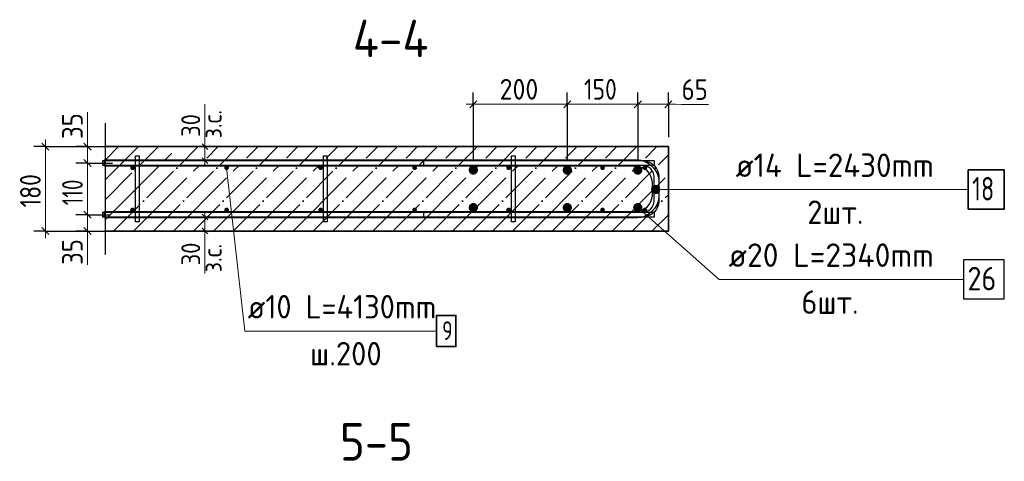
# Model space of a CAD drawing. Header units: millimetres. Extents: x -49773 to 2322955, y -3321 to 58485.
# Tile 464 of 580: x 1786775 to 1797250, y 16468 to 21170. Entities that reach past the tile are written whole.
import ezdxf

# ---------------------------------------------------------------- set-up
doc = ezdxf.new("R2010")
doc.units = ezdxf.units.MM
doc.linetypes.add('______11', pattern=[500, 400, -50, 0, -50])
doc.linetypes.add('______5', pattern=[1100, 800, -100, 100, -100])
for name, color, linetype, lineweight in [('Standard', 7, 'Continuous', 25), ('Арм.стержн. Арматура края', 96, 'Continuous', 35), ('Арм.стержн. вертикальными 1', 22, 'Continuous', 35), ('Арм.стержн.горизонт. 1', 180, 'Continuous', 35), ('Арм.стержн.горизонт. 2', 202, 'Continuous', 35), ('Размерная линия_ общее', 7, 'Continuous', 13), ('Размерная линия_ общее_1', 7, 'Continuous', 13), ('Текст_ примечание', 7, 'Continuous', 13)]:
    doc.layers.add(name, color=color, linetype=linetype, lineweight=lineweight)
doc.layers.add('Арм.стержн. вертикальными 2', color=7, linetype='Continuous', lineweight=35, true_color=0x006e00)
doc.layers.add('Арм.стержн.Стяжки', color=7, linetype='Continuous', lineweight=35, true_color=0x501e0f)
doc.styles.add('ISOCPEUR', font='txt')

msp = doc.modelspace()

# ---------------------------------------------------------------- hatches: boundary and pattern name
at = {"layer": 'Арм.стержн. вертикальными 1', "linetype": 'Continuous', "lineweight": 50, "transparency": 33554687}
for points in [[(1788001.1, 19594.2), (1787999.2, 19603.8), (1787993.7, 19611.9), (1787985.6, 19617.3), (1787976.1, 19619.2), (1787966.5, 19617.3), (1787958.4, 19611.9), (1787953, 19603.8), (1787951.1, 19594.2), (1787953, 19584.7), (1787958.4, 19576.6), (1787966.5, 19571.1), (1787976.1, 19569.2), (1787985.6, 19571.1), (1787993.7, 19576.6), (1787999.2, 19584.7)], [(1789001.1, 19594.2), (1788999.2, 19603.8), (1788993.7, 19611.9), (1788985.6, 19617.3), (1788976.1, 19619.2), (1788966.5, 19617.3), (1788958.4, 19611.9), (1788953, 19603.8), (1788951.1, 19594.2), (1788953, 19584.7), (1788958.4, 19576.6), (1788966.5, 19571.1), (1788976.1, 19569.2), (1788985.6, 19571.1), (1788993.7, 19576.6), (1788999.2, 19584.7)], [(1790001.1, 19594.2), (1789999.2, 19603.8), (1789993.7, 19611.9), (1789985.6, 19617.3), (1789976.1, 19619.2), (1789966.5, 19617.3), (1789958.4, 19611.9), (1789953, 19603.8), (1789951.1, 19594.2), (1789953, 19584.7), (1789958.4, 19576.6), (1789966.5, 19571.1), (1789976.1, 19569.2), (1789985.6, 19571.1), (1789993.7, 19576.6), (1789999.2, 19584.7)], [(1791001.1, 19594.2), (1790999.2, 19603.8), (1790993.7, 19611.9), (1790985.6, 19617.3), (1790976.1, 19619.2), (1790966.5, 19617.3), (1790958.4, 19611.9), (1790953, 19603.8), (1790951.1, 19594.2), (1790953, 19584.7), (1790958.4, 19576.6), (1790966.5, 19571.1), (1790976.1, 19569.2), (1790985.6, 19571.1), (1790993.7, 19576.6), (1790999.2, 19584.7)], [(1792001.1, 19594.2), (1791999.2, 19603.8), (1791993.7, 19611.9), (1791985.6, 19617.3), (1791976.1, 19619.2), (1791966.5, 19617.3), (1791958.4, 19611.9), (1791953, 19603.8), (1791951.1, 19594.2), (1791953, 19584.7), (1791958.4, 19576.6), (1791966.5, 19571.1), (1791976.1, 19569.2), (1791985.6, 19571.1), (1791993.7, 19576.6), (1791999.2, 19584.7)], [(1793001.1, 19594.2), (1792999.2, 19603.8), (1792993.7, 19611.9), (1792985.6, 19617.3), (1792976.1, 19619.2), (1792966.5, 19617.3), (1792958.4, 19611.9), (1792953, 19603.8), (1792951.1, 19594.2), (1792953, 19584.7), (1792958.4, 19576.6), (1792966.5, 19571.1), (1792976.1, 19569.2), (1792985.6, 19571.1), (1792993.7, 19576.6), (1792999.2, 19584.7)], [(1793451.1, 19594.2), (1793449.2, 19603.8), (1793443.8, 19611.9), (1793435.6, 19617.3), (1793426.1, 19619.2), (1793416.5, 19617.3), (1793408.4, 19611.9), (1793403, 19603.8), (1793401.1, 19594.2), (1793403, 19584.7), (1793408.4, 19576.6), (1793416.5, 19571.1), (1793426.1, 19569.2), (1793435.6, 19571.1), (1793443.8, 19576.6), (1793449.2, 19584.7)], [(1788001.1, 19144.2), (1787999.2, 19153.8), (1787993.7, 19161.9), (1787985.6, 19167.3), (1787976.1, 19169.2), (1787966.5, 19167.3), (1787958.4, 19161.9), (1787953, 19153.8), (1787951.1, 19144.2), (1787953, 19134.7), (1787958.4, 19126.5), (1787966.5, 19121.1), (1787976.1, 19119.2), (1787985.6, 19121.1), (1787993.7, 19126.5), (1787999.2, 19134.7)], [(1789001.1, 19144.2), (1788999.2, 19153.8), (1788993.7, 19161.9), (1788985.6, 19167.3), (1788976.1, 19169.2), (1788966.5, 19167.3), (1788958.4, 19161.9), (1788953, 19153.8), (1788951.1, 19144.2), (1788953, 19134.7), (1788958.4, 19126.5), (1788966.5, 19121.1), (1788976.1, 19119.2), (1788985.6, 19121.1), (1788993.7, 19126.5), (1788999.2, 19134.7)], [(1790001.1, 19144.2), (1789999.2, 19153.8), (1789993.7, 19161.9), (1789985.6, 19167.3), (1789976.1, 19169.2), (1789966.5, 19167.3), (1789958.4, 19161.9), (1789953, 19153.8), (1789951.1, 19144.2), (1789953, 19134.7), (1789958.4, 19126.5), (1789966.5, 19121.1), (1789976.1, 19119.2), (1789985.6, 19121.1), (1789993.7, 19126.5), (1789999.2, 19134.7)], [(1791001.1, 19144.2), (1790999.2, 19153.8), (1790993.7, 19161.9), (1790985.6, 19167.3), (1790976.1, 19169.2), (1790966.5, 19167.3), (1790958.4, 19161.9), (1790953, 19153.8), (1790951.1, 19144.2), (1790953, 19134.7), (1790958.4, 19126.5), (1790966.5, 19121.1), (1790976.1, 19119.2), (1790985.6, 19121.1), (1790993.7, 19126.5), (1790999.2, 19134.7)], [(1792001.1, 19144.2), (1791999.2, 19153.8), (1791993.7, 19161.9), (1791985.6, 19167.3), (1791976.1, 19169.2), (1791966.5, 19167.3), (1791958.4, 19161.9), (1791953, 19153.8), (1791951.1, 19144.2), (1791953, 19134.7), (1791958.4, 19126.5), (1791966.5, 19121.1), (1791976.1, 19119.2), (1791985.6, 19121.1), (1791993.7, 19126.5), (1791999.2, 19134.7)], [(1793001.1, 19144.2), (1792999.2, 19153.8), (1792993.7, 19161.9), (1792985.6, 19167.3), (1792976.1, 19169.2), (1792966.5, 19167.3), (1792958.4, 19161.9), (1792953, 19153.8), (1792951.1, 19144.2), (1792953, 19134.7), (1792958.4, 19126.5), (1792966.5, 19121.1), (1792976.1, 19119.2), (1792985.6, 19121.1), (1792993.7, 19126.5), (1792999.2, 19134.7)], [(1793451.1, 19144.2), (1793449.2, 19153.8), (1793443.8, 19161.9), (1793435.6, 19167.3), (1793426.1, 19169.2), (1793416.5, 19167.3), (1793408.4, 19161.9), (1793403, 19153.8), (1793401.1, 19144.2), (1793403, 19134.7), (1793408.4, 19126.5), (1793416.5, 19121.1), (1793426.1, 19119.2), (1793435.6, 19121.1), (1793443.8, 19126.5), (1793449.2, 19134.7)]]:
    msp.add_hatch(color=4, dxfattribs=at).paths.add_polyline_path(points)
at = {"layer": 'Арм.стержн. вертикальными 2', "linetype": 'Continuous', "lineweight": 50, "transparency": 33554687}
for points in [[(1791651.1, 19569.2), (1791647.3, 19588.4), (1791636.4, 19604.6), (1791620.2, 19615.4), (1791601.1, 19619.2), (1791581.9, 19615.4), (1791565.7, 19604.6), (1791554.9, 19588.4), (1791551.1, 19569.2), (1791554.9, 19550.1), (1791565.7, 19533.9), (1791581.9, 19523), (1791601.1, 19519.2), (1791620.2, 19523), (1791636.4, 19533.9), (1791647.3, 19550.1)], [(1792651.1, 19569.2), (1792647.3, 19588.4), (1792636.4, 19604.6), (1792620.2, 19615.4), (1792601.1, 19619.2), (1792581.9, 19615.4), (1792565.7, 19604.6), (1792554.9, 19588.4), (1792551.1, 19569.2), (1792554.9, 19550.1), (1792565.7, 19533.9), (1792581.9, 19523), (1792601.1, 19519.2), (1792620.2, 19523), (1792636.4, 19533.9), (1792647.3, 19550.1)], [(1793401.1, 19569.2), (1793397.3, 19588.4), (1793386.4, 19604.6), (1793370.2, 19615.4), (1793351.1, 19619.2), (1793331.9, 19615.4), (1793315.7, 19604.6), (1793304.9, 19588.4), (1793301.1, 19569.2), (1793304.9, 19550.1), (1793315.7, 19533.9), (1793331.9, 19523), (1793351.1, 19519.2), (1793370.2, 19523), (1793386.4, 19533.9), (1793397.3, 19550.1)], [(1791651.1, 19169.2), (1791647.3, 19188.4), (1791636.4, 19204.6), (1791620.2, 19215.4), (1791601.1, 19219.2), (1791581.9, 19215.4), (1791565.7, 19204.6), (1791554.9, 19188.4), (1791551.1, 19169.2), (1791554.9, 19150.1), (1791565.7, 19133.9), (1791581.9, 19123), (1791601.1, 19119.2), (1791620.2, 19123), (1791636.4, 19133.9), (1791647.3, 19150.1)], [(1792651.1, 19169.2), (1792647.3, 19188.4), (1792636.4, 19204.6), (1792620.2, 19215.4), (1792601.1, 19219.2), (1792581.9, 19215.4), (1792565.7, 19204.6), (1792554.9, 19188.4), (1792551.1, 19169.2), (1792554.9, 19150.1), (1792565.7, 19133.9), (1792581.9, 19123), (1792601.1, 19119.2), (1792620.2, 19123), (1792636.4, 19133.9), (1792647.3, 19150.1)], [(1793401.1, 19169.2), (1793397.3, 19188.4), (1793386.4, 19204.6), (1793370.2, 19215.4), (1793351.1, 19219.2), (1793331.9, 19215.4), (1793315.7, 19204.6), (1793304.9, 19188.4), (1793301.1, 19169.2), (1793304.9, 19150.1), (1793315.7, 19133.9), (1793331.9, 19123), (1793351.1, 19119.2), (1793370.2, 19123), (1793386.4, 19133.9), (1793397.3, 19150.1)]]:
    msp.add_hatch(color=7, dxfattribs=at).paths.add_polyline_path(points)
at = {"layer": 'Арм.стержн.горизонт. 2', "linetype": 'Continuous', "lineweight": 13, "transparency": 33554687}
for points in [[(1793502.4, 19339.5), (1793502.4, 19384.5), (1793496.1, 19362)], [(1793502.4, 19339.5), (1793502.4, 19384.5), (1793496.1, 19362)], [(1793518.6, 19323.3), (1793518.6, 19400.7), (1793502.4, 19384.5)], [(1793518.6, 19323.3), (1793518.6, 19400.7), (1793502.4, 19384.5)], [(1793518.6, 19323.3), (1793502.4, 19384.5), (1793502.4, 19339.5)], [(1793518.6, 19323.3), (1793502.4, 19384.5), (1793502.4, 19339.5)], [(1793541.1, 19317), (1793541.1, 19407), (1793518.6, 19400.7)], [(1793541.1, 19317), (1793541.1, 19407), (1793518.6, 19400.7)], [(1793541.1, 19317), (1793518.6, 19400.7), (1793518.6, 19323.3)], [(1793541.1, 19317), (1793518.6, 19400.7), (1793518.6, 19323.3)], [(1793563.6, 19323.3), (1793563.6, 19400.7), (1793541.1, 19407)], [(1793563.6, 19323.3), (1793541.1, 19407), (1793541.1, 19317)], [(1793563.6, 19323.3), (1793563.6, 19400.7), (1793541.1, 19407)], [(1793563.6, 19323.3), (1793541.1, 19407), (1793541.1, 19317)], [(1793579.8, 19339.5), (1793579.8, 19384.5), (1793563.6, 19400.7)], [(1793579.8, 19339.5), (1793563.6, 19400.7), (1793563.6, 19323.3)], [(1793579.8, 19339.5), (1793579.8, 19384.5), (1793563.6, 19400.7)], [(1793579.8, 19339.5), (1793563.6, 19400.7), (1793563.6, 19323.3)], [(1793579.8, 19384.5), (1793579.8, 19339.5), (1793586.1, 19362)], [(1793579.8, 19384.5), (1793579.8, 19339.5), (1793586.1, 19362)]]:
    msp.add_hatch(color=7, dxfattribs=at).paths.add_polyline_path(points)

# ---------------------------------------------------------------- linework, layer by layer
at = {"layer": 'Standard', "color": 7, "linetype": 'Continuous', "lineweight": 13, "transparency": 33554687}
for p, q in [((1788744.7, 19819.2), (1788744.7, 20269.2)), ((1788744.7, 18919.2), (1788744.7, 18469.2))]:
    msp.add_line(p, q, dxfattribs=at)
at = {"layer": 'Standard', "color": 7, "linetype": 'Continuous', "lineweight": 25, "transparency": 33554687}
msp.add_line((1787685.9, 18669.2), (1787685.9, 20069.2), dxfattribs=at)
at = {"layer": 'Standard', "color": 253, "linetype": '______11', "lineweight": 35, "true_color": 0xababab, "transparency": 33554687}
for p, q in [((1787685.9, 19679.3), (1787825.8, 19819.2)), ((1787685.9, 19255), (1788250.1, 19819.2)), ((1787774.3, 18919.2), (1788674.3, 19819.2)), ((1788198.6, 18919.2), (1789098.6, 19819.2)), ((1788622.9, 18919.2), (1789522.9, 19819.2)), ((1789047.1, 18919.2), (1789947.1, 19819.2)), ((1789471.4, 18919.2), (1790371.4, 19819.2)), ((1789895.7, 18919.2), (1790795.7, 19819.2)), ((1790319.9, 18919.2), (1791219.9, 19819.2)), ((1790744.2, 18919.2), (1791644.2, 19819.2)), ((1791168.5, 18919.2), (1792068.5, 19819.2)), ((1791592.7, 18919.2), (1792492.7, 19819.2)), ((1792017, 18919.2), (1792917, 19819.2)), ((1792441.3, 18919.2), (1793341.3, 19819.2)), ((1792865.5, 18919.2), (1793676.1, 19729.8)), ((1793289.8, 18919.2), (1793676.1, 19305.5))]:
    msp.add_line(p, q, dxfattribs=at)
at = {"layer": 'Standard', "color": 253, "linetype": '______5', "lineweight": 35, "true_color": 0xababab, "transparency": 33554687}
for p, q in [((1787685.9, 19467.1), (1788038, 19819.2)), ((1787685.9, 19042.9), (1788462.2, 19819.2)), ((1787986.5, 18919.2), (1788886.5, 19819.2)), ((1788410.8, 18919.2), (1789310.8, 19819.2)), ((1788835, 18919.2), (1789735, 19819.2)), ((1789259.3, 18919.2), (1790159.3, 19819.2)), ((1789683.5, 18919.2), (1790583.5, 19819.2)), ((1790107.8, 18919.2), (1791007.8, 19819.2)), ((1790532.1, 18919.2), (1791432.1, 19819.2)), ((1790956.3, 18919.2), (1791856.3, 19819.2)), ((1791380.6, 18919.2), (1792280.6, 19819.2)), ((1791804.9, 18919.2), (1792704.9, 19819.2)), ((1792229.1, 18919.2), (1793129.1, 19819.2)), ((1792653.4, 18919.2), (1793553.4, 19819.2)), ((1793077.6, 18919.2), (1793676.1, 19517.6)), ((1793501.9, 18919.2), (1793676.1, 19093.4))]:
    msp.add_line(p, q, dxfattribs=at)
at = {"layer": 'Standard', "color": 7, "linetype": 'Continuous', "lineweight": 35, "transparency": 33554687}
for p, q in [((1793676.1, 19819.2), (1787685.9, 19819.2)), ((1793676.1, 18919.2), (1793676.1, 19819.2)), ((1787685.9, 18919.2), (1793676.1, 18919.2))]:
    msp.add_line(p, q, dxfattribs=at)
at = {"layer": 'Арм.стержн. Арматура края', "color": 4, "linetype": 'Continuous', "lineweight": 25, "transparency": 33554687}
msp.add_lwpolyline([(1791076.1, 19119.2), (1793405.9, 19119.2), (1793428.5, 19122.4), (1793451.4, 19129.9), (1793472.3, 19141.7), (1793489.4, 19155.9), (1793503.6, 19173), (1793515.4, 19193.9), (1793522.9, 19216.8), (1793526.1, 19239.4), (1793526.1, 19499), (1793522.9, 19521.6), (1793515.4, 19544.5), (1793503.6, 19565.5), (1793489.4, 19582.5), (1793472.3, 19596.8), (1793451.4, 19608.5), (1793428.5, 19616.1), (1793405.9, 19619.2), (1791076.1, 19619.2), (1791076.1, 19669.2), (1793409.3, 19669.2), (1793439.8, 19665), (1793471.6, 19654.5), (1793500.8, 19638.1), (1793524.9, 19618), (1793545, 19594), (1793561.3, 19564.7), (1793571.8, 19533), (1793576.1, 19502.5), (1793576.1, 19236), (1793571.8, 19205.5), (1793561.3, 19173.7), (1793545, 19144.5), (1793524.9, 19120.4), (1793500.8, 19100.3), (1793471.6, 19083.9), (1793439.8, 19073.5), (1793409.3, 19069.2), (1791076.1, 19069.2), (1791076.1, 19119.2)], dxfattribs=at)
at = {"layer": 'Арм.стержн. вертикальными 1', "color": 7, "linetype": 'Continuous', "lineweight": 13, "transparency": 33554687}
msp.add_line((1789169.7, 17855.6), (1791209.7, 17855.6), dxfattribs=at)
at = {"layer": 'Арм.стержн. вертикальными 1', "color": 7, "linetype": 'Continuous', "lineweight": 35, "transparency": 33554687}
msp.add_lwpolyline([(1791209.7, 17689), (1791416.4, 17689), (1791416.4, 18022.3), (1791209.7, 18022.3), (1791209.7, 17689)], dxfattribs=at)
at = {"layer": 'Арм.стержн. вертикальными 2', "color": 7, "linetype": 'Continuous', "lineweight": 13, "transparency": 33554687}
for q in [(1793351.1, 19169.2), (1796817.1, 18405.1)]:
    msp.add_line((1794217.1, 18405.1), q, dxfattribs=at)
at = {"layer": 'Арм.стержн. вертикальными 2', "color": 7, "linetype": 'Continuous', "lineweight": 25, "transparency": 33554687}
msp.add_lwpolyline([(1796817.1, 18196.7), (1797250.5, 18196.7), (1797250.5, 18613.4), (1796817.1, 18613.4), (1796817.1, 18196.7)], dxfattribs=at)
at = {"layer": 'Арм.стержн.горизонт. 1', "color": 4, "linetype": 'Continuous', "lineweight": 25, "transparency": 33554687}
for points in [[(1787660.9, 19669.2), (1793526.1, 19669.2), (1793526.1, 19619.2), (1787660.9, 19619.2), (1787660.9, 19669.2)], [(1787660.9, 19119.2), (1793526.1, 19119.2), (1793526.1, 19069.2), (1787660.9, 19069.2), (1787660.9, 19119.2)]]:
    msp.add_lwpolyline(points, dxfattribs=at)
at = {"layer": 'Арм.стержн.горизонт. 2', "color": 7, "linetype": 'Continuous', "lineweight": 13, "transparency": 33554687}
for p, q in [((1793541.1, 19407), (1793541.1, 19407)), ((1793541.1, 19407), (1793541.1, 19407)), ((1793496.1, 19362), (1793496.1, 19362)), ((1793496.1, 19362), (1793496.1, 19362)), ((1794291.5, 19362), (1793541.1, 19362)), ((1794291.5, 19362), (1793541.1, 19362)), ((1793541.1, 19317), (1793541.1, 19317)), ((1793541.1, 19317), (1793541.1, 19317)), ((1793586.1, 19362), (1793586.1, 19362)), ((1793586.1, 19362), (1793586.1, 19362)), ((1794291.5, 19362), (1796866.5, 19362))]:
    msp.add_line(p, q, dxfattribs=at)
at = {"layer": 'Арм.стержн.горизонт. 2', "color": 211, "linetype": 'Continuous', "lineweight": 25, "true_color": 0xff54ff, "transparency": 33554687}
msp.add_lwpolyline([(1787676.1, 19679.3), (1793342.6, 19679.2), (1793385.3, 19673.3), (1793429.8, 19658.6), (1793470.7, 19635.7), (1793504.4, 19607.6), (1793532.6, 19573.9), (1793555.5, 19533), (1793570.1, 19488.5), (1793576.1, 19445.8), (1793576.1, 19292.7), (1793570.1, 19249.9), (1793555.5, 19205.5), (1793532.6, 19164.6), (1793504.4, 19130.9), (1793470.7, 19102.7), (1793429.8, 19079.8), (1793385.3, 19065.2), (1793342.6, 19059.2), (1787676.1, 19059.3), (1787676.1, 19129.3), (1793337.8, 19129.2), (1793369.4, 19133.6), (1793401.5, 19144.2), (1793430.8, 19160.6), (1793454.7, 19180.6), (1793474.7, 19204.5), (1793491.1, 19233.8), (1793501.7, 19265.9), (1793506.1, 19297.5), (1793506.1, 19440.9), (1793501.7, 19472.6), (1793491.1, 19504.6), (1793474.7, 19534), (1793454.7, 19557.9), (1793430.8, 19577.8), (1793401.5, 19594.3), (1793369.4, 19604.8), (1793337.8, 19609.2), (1787676.1, 19609.3), (1787676.1, 19679.3)], dxfattribs=at)
msp.add_lwpolyline([(1787676.1, 19679.3), (1793342.6, 19679.2), (1793385.3, 19673.3), (1793429.8, 19658.6), (1793470.7, 19635.7), (1793504.4, 19607.6), (1793532.6, 19573.9), (1793555.5, 19533), (1793570.1, 19488.5), (1793576.1, 19445.8), (1793576.1, 19292.7), (1793570.1, 19249.9), (1793555.5, 19205.5), (1793532.6, 19164.6), (1793504.4, 19130.9), (1793470.7, 19102.7), (1793429.8, 19079.8), (1793385.3, 19065.2), (1793342.6, 19059.2), (1787676.1, 19059.3), (1787676.1, 19129.3), (1793337.8, 19129.2), (1793369.4, 19133.6), (1793401.5, 19144.2), (1793430.8, 19160.6), (1793454.7, 19180.6), (1793474.7, 19204.5), (1793491.1, 19233.8), (1793501.7, 19265.9), (1793506.1, 19297.5), (1793506.1, 19440.9), (1793501.7, 19472.6), (1793491.1, 19504.6), (1793474.7, 19534), (1793454.7, 19557.9), (1793430.8, 19577.8), (1793401.5, 19594.3), (1793369.4, 19604.8), (1793337.8, 19609.2), (1787676.1, 19609.3), (1787676.1, 19679.3)], dxfattribs=at)
at = {"layer": 'Арм.стержн.горизонт. 2', "color": 7, "linetype": 'Continuous', "lineweight": 35, "transparency": 33554687}
msp.add_lwpolyline([(1796866.5, 19153.6), (1797249.8, 19153.6), (1797249.8, 19570.3), (1796866.5, 19570.3), (1796866.5, 19153.6)], dxfattribs=at)
at = {"layer": 'Арм.стержн.горизонт. 2', "color": 7, "linetype": 'Continuous', "lineweight": 13, "transparency": 33554687}
msp.add_circle((1793541.1, 19362), 45, dxfattribs=at)
msp.add_circle((1793541.1, 19362), 45, dxfattribs=at)
at = {"layer": 'Арм.стержн.Стяжки', "color": 40, "linetype": 'Continuous', "lineweight": 25, "transparency": 33554687}
for points in [[(1788006.1, 19019.2), (1788006.1, 19719.2), (1788046.1, 19719.2), (1788046.1, 19019.2), (1788006.1, 19019.2)], [(1790006.1, 19019.2), (1790006.1, 19719.2), (1790046.1, 19719.2), (1790046.1, 19019.2), (1790006.1, 19019.2)], [(1792006.1, 19019.2), (1792006.1, 19719.2), (1792046.1, 19719.2), (1792046.1, 19019.2), (1792006.1, 19019.2)]]:
    msp.add_lwpolyline(points, dxfattribs=at)
at = {"layer": 'Размерная линия_ общее', "color": 253, "linetype": 'Continuous', "lineweight": -3, "true_color": 0xa0a0a0, "transparency": 33554687}
for p, q in [((1791601.1, 20269.1), (1791601.1, 20394.1)), ((1792601.1, 20269.1), (1792601.1, 20394.1)), ((1793351.1, 20269.1), (1793351.1, 20394.1)), ((1793676.4, 20269.1), (1793676.4, 20394.1)), ((1791601.1, 20269.1), (1791601.1, 20144.1)), ((1791601.1, 20269.1), (1791601.1, 19669.2)), ((1792601.1, 20269.1), (1792601.1, 20144.1)), ((1792601.1, 20269.1), (1792601.1, 19669.2)), ((1793351.1, 20269.1), (1793351.1, 20144.1)), ((1793351.1, 20269.1), (1793351.1, 19669.2)), ((1793676.4, 20269.1), (1793676.4, 20144.1)), ((1793676.4, 20269.1), (1793676.4, 19919.2)), ((1787048.5, 19819.2), (1786923.6, 19819.2)), ((1787048.5, 19819.2), (1787173.6, 19819.2)), ((1787048.5, 19819.2), (1787764, 19819.2)), ((1787496.1, 19819.2), (1787371.1, 19819.2)), ((1787496.1, 19819.2), (1787621.1, 19819.2)), ((1787496.1, 19819.2), (1787791.8, 19819.2)), ((1787496.1, 19644.2), (1787371.1, 19644.2)), ((1787496.1, 19644.2), (1787621.1, 19644.2)), ((1787496.1, 19644.2), (1787762.4, 19644.2)), ((1787496.1, 19094.2), (1787371.1, 19094.2)), ((1787496.1, 19094.2), (1787621.1, 19094.2)), ((1787496.1, 19094.2), (1787742, 19094.2)), ((1787048.5, 18919.2), (1786923.6, 18919.2)), ((1787048.5, 18919.2), (1787173.6, 18919.2)), ((1787048.5, 18919.2), (1787731.8, 18919.2)), ((1787496.1, 18919.2), (1787371.1, 18919.2)), ((1787496.1, 18919.2), (1787621.1, 18919.2)), ((1787496.1, 18919.2), (1787831.8, 18919.2))]:
    msp.add_line(p, q, dxfattribs=at)
at = {"layer": 'Размерная линия_ общее', "color": 7, "linetype": 'Continuous', "lineweight": 13, "transparency": 33554687}
for p, q in [((1791601.1, 20269.1), (1791526.1, 20269.1)), ((1791601.1, 20269.1), (1792601.1, 20269.1)), ((1792601.1, 20269.1), (1793351.1, 20269.1)), ((1793351.1, 20269.1), (1793676.4, 20269.1)), ((1793513.7, 20269.1), (1793817.4, 20266)), ((1793676.4, 20269.1), (1793751.4, 20269.1)), ((1793817.4, 20266), (1794103.4, 20266)), ((1787496.1, 19900.2), (1787496.1, 20186.2)), ((1787048.5, 19819.2), (1787048.5, 19894.2)), ((1787496.1, 19731.7), (1787496.1, 19900.2)), ((1787496.1, 19819.2), (1787496.1, 19894.2)), ((1787496.1, 19644.2), (1787496.1, 19819.2)), ((1787496.1, 19094.2), (1787496.1, 19644.2)), ((1787496.1, 18919.2), (1787496.1, 19094.2)), ((1787496.1, 19006.7), (1787495.7, 18845.8)), ((1787048.5, 18919.2), (1787048.5, 18844.2)), ((1787496.1, 18919.2), (1787496.1, 18844.2)), ((1787495.7, 18845.8), (1787495.7, 18559.8))]:
    msp.add_line(p, q, dxfattribs=at)
at = {"layer": 'Размерная линия_ общее', "color": 7, "linetype": 'Continuous', "lineweight": 25, "transparency": 33554687}
for p, q in [((1791563.6, 20231.6), (1791638.6, 20306.6)), ((1792563.6, 20231.6), (1792638.6, 20306.6)), ((1793313.6, 20231.6), (1793388.6, 20306.6)), ((1793638.9, 20231.6), (1793713.9, 20306.6)), ((1787086.1, 19781.7), (1787011, 19856.7)), ((1787533.6, 19781.7), (1787458.6, 19856.7)), ((1787533.6, 19606.7), (1787458.6, 19681.7)), ((1787533.6, 19056.7), (1787458.6, 19131.7)), ((1787086.1, 18881.7), (1787011, 18956.7)), ((1787533.6, 18881.7), (1787458.6, 18956.7))]:
    msp.add_line(p, q, dxfattribs=at)
at = {"layer": 'Размерная линия_ общее', "color": 7, "linetype": 'Continuous', "lineweight": 13, "transparency": 33554687}
msp.add_lwpolyline([(1787048.5, 18919.2), (1787048.5, 19069.3), (1787048.5, 19069.3), (1787048.5, 19819.2)], dxfattribs=at)
at = {"layer": 'Размерная линия_ общее_1', "color": 253, "linetype": 'Continuous', "lineweight": -3, "true_color": 0xa0a0a0, "transparency": 33554687}
for p, q in [((1788744.7, 19819.2), (1788644.7, 19819.2)), ((1788744.7, 19819.2), (1788844.7, 19819.2)), ((1788744.7, 19669.2), (1788644.7, 19669.2)), ((1788744.7, 19669.2), (1788844.7, 19669.2)), ((1788744.7, 19069.2), (1788644.7, 19069.2)), ((1788744.7, 19069.2), (1788844.7, 19069.2)), ((1788744.7, 18919.2), (1788644.7, 18919.2)), ((1788744.7, 18919.2), (1788844.7, 18919.2))]:
    msp.add_line(p, q, dxfattribs=at)
at = {"layer": 'Размерная линия_ общее_1', "color": 7, "linetype": 'Continuous', "lineweight": 25, "transparency": 33554687}
for p, q in [((1788774.7, 19789.2), (1788714.7, 19849.2)), ((1788774.7, 19639.2), (1788714.7, 19699.2)), ((1788714.7, 19099.2), (1788774.7, 19039.2)), ((1788714.7, 18949.2), (1788774.7, 18889.2))]:
    msp.add_line(p, q, dxfattribs=at)
at = {"layer": 'Размерная линия_ общее_1', "color": 7, "linetype": 'Continuous', "lineweight": 13, "transparency": 33554687}
for p, q in [((1788744.7, 19819.2), (1788744.7, 19879.2)), ((1788744.7, 19669.2), (1788744.7, 19819.2)), ((1788744.7, 19669.2), (1788744.7, 19609.2)), ((1788744.7, 19069.2), (1788744.7, 19129.2)), ((1788744.7, 19069.2), (1788744.7, 18919.2)), ((1788744.7, 18919.2), (1788744.7, 18859.2))]:
    msp.add_line(p, q, dxfattribs=at)
at = {"layer": 'Текст_ примечание', "color": 7, "linetype": 'Continuous', "lineweight": 13, "transparency": 33554687}
msp.add_line((1788976.1, 19594.3), (1789169.7, 17855.6), dxfattribs=at)

# ---------------------------------------------------------------- texts
at = {"layer": 'Standard', "color": 7, "linetype": 'Continuous', "lineweight": 35, "transparency": 33554687, "char_height": 400, "attachment_point": 7, "style": 'ISOCPEUR'}
for s, insert, width in [('\\W0.92;4-4', (1790319.8, 20770.1), 1103.379), ('\\W0.91;5-5', (1790181.7, 16475.4), 1021.794)]:
    msp.add_mtext(s, dxfattribs=dict(at, insert=insert, width=width))
at = {"layer": 'Арм.стержн. вертикальными 1', "color": 7, "linetype": 'Continuous', "lineweight": 25, "transparency": 33554687, "attachment_point": 7, "style": 'ISOCPEUR'}
for s, insert, char_height, width in [('\\W0.94;ø10 L=4130mm ', (1789200.5, 17989), 250, 2416.475), ('{\\W0.7500;9}', (1791269.8, 17758.7), 200, 314.851), ('\\W0.95;ш.200 ', (1789863, 17489), 250, 1093.327)]:
    msp.add_mtext(s, dxfattribs=dict(at, insert=insert, char_height=char_height, width=width))
at = {"layer": 'Арм.стержн. вертикальными 2', "color": 7, "linetype": 'Continuous', "lineweight": 25, "transparency": 33554687, "char_height": 250, "attachment_point": 7, "style": 'ISOCPEUR'}
for s, insert, width in [('\\W0.98;ø20 L=2340mm ', (1794317.1, 18538.4), 2521.288), ('\\W0.87;26', (1796858.8, 18288.4), 459.007), ('\\W0.94;6шт. ', (1795092.1, 18038.4), 967.75)]:
    msp.add_mtext(s, dxfattribs=dict(at, insert=insert, width=width))
at = {"layer": 'Арм.стержн.горизонт. 2', "color": 7, "linetype": 'Continuous', "lineweight": 25, "transparency": 33554687, "char_height": 250, "attachment_point": 7, "style": 'ISOCPEUR'}
for s, insert, width in [('\\W0.96;ø14 L=2430mm ', (1794391.5, 19495.3), 2493.975), ('\\W0.75;18', (1796908.1, 19245.3), 393.566), ('\\W0.94;2шт. ', (1795154, 18995.3), 967.736)]:
    msp.add_mtext(s, dxfattribs=dict(at, insert=insert, width=width))
at = {"layer": 'Размерная линия_ общее', "color": 7, "linetype": 'Continuous', "lineweight": 25, "transparency": 33554687, "char_height": 220, "attachment_point": 7, "style": 'ISOCPEUR'}
for s, insert, width in [('\\W0.91;200', (1791881.1, 20319.1), 561.988), ('\\W0.83;150', (1792778.1, 20319.1), 508.571), ('\\W0.87;65', (1793817.4, 20316), 403.932)]:
    msp.add_mtext(s, dxfattribs=dict(at, insert=insert, width=width))
at = {"layer": 'Размерная линия_ общее', "color": 7, "linetype": 'Continuous', "lineweight": 25, "transparency": 33554687, "char_height": 220, "attachment_point": 7, "rotation": 90, "style": 'ISOCPEUR'}
for s, insert, width in [('\\W0.87;35', (1787446.1, 19900.2), 403.932), ('\\W0.83;180', (1786998.6, 19171.2), 508.571), ('\\W0.74;110', (1787446.1, 19193.2), 455.155), ('\\W0.87;35', (1787445.7, 18559.8), 403.924)]:
    msp.add_mtext(s, dxfattribs=dict(at, insert=insert, width=width))
at = {"layer": 'Размерная линия_ общее_1', "color": 7, "linetype": 'Continuous', "lineweight": 18, "transparency": 33554687, "char_height": 200, "attachment_point": 7, "rotation": 90, "style": 'ISOCPEUR'}
for s, insert, width in [('\\W0.90;з.с.', (1788923.4, 19907.2), 459.942), ('\\W0.87;30', (1788694.7, 19923.3), 367.21), ('\\W0.87;30', (1788694.7, 18555.1), 367.202), ('\\W0.90;з.с.', (1788923.4, 18481.3), 459.949)]:
    msp.add_mtext(s, dxfattribs=dict(at, insert=insert, width=width))

doc.saveas('drawing.dxf')
